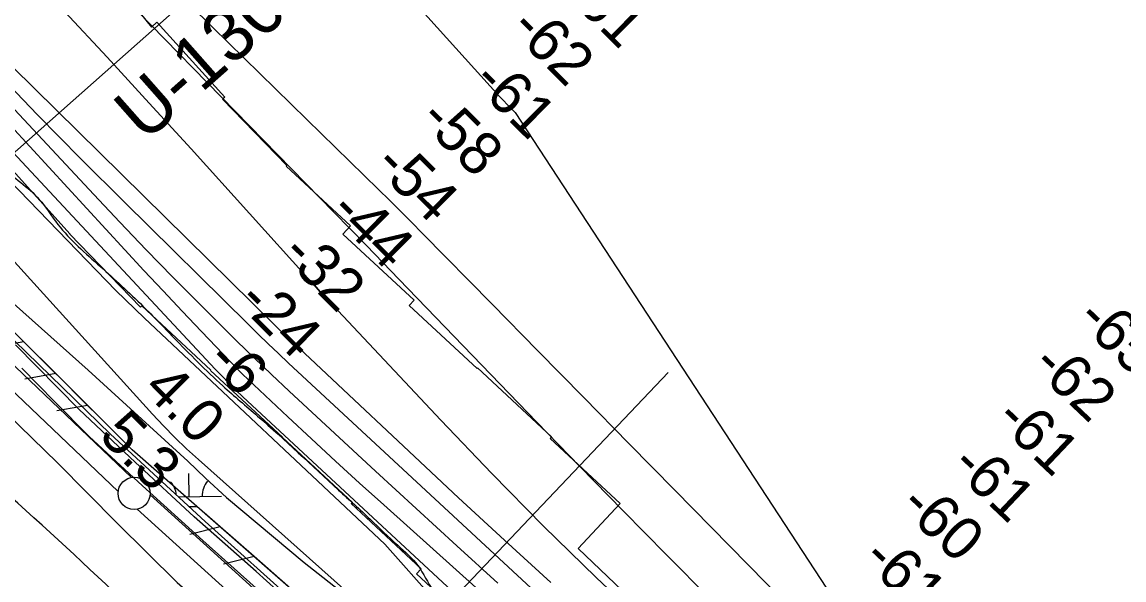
# Model space of a CAD drawing. Extents: x 3767014 to 3805179, y 361544 to 387384.
# Drawn here: x 3780033 to 3781747, y 380493 to 381361 of the extents above; entities that cross this region are included whole.
import ezdxf

# ---------------------------------------------------------------- set-up
doc = ezdxf.new("R2010")
doc.units = 0
for name, color, linetype in [('V-FLOD-BASE', 7, 'Continuous'), ('V-LEVE-TOET', 7, 'Continuous'), ('V-RIVR-EDGE', 7, 'Continuous'), ('V-RIVR-RANG', 7, 'Continuous'), ('V-RIVR-RANG-IDEN', 7, 'Continuous'), ('V-ROAD-CNTR', 7, 'Continuous'), ('V-RRAP-FSHR', 7, 'Continuous'), ('V-RRAP-RVMT', 7, 'Continuous'), ('V-SURV-LINE', 7, 'Continuous'), ('V-TOPO-DPTH', 7, 'Continuous'), ('V-TOPO-MAJR', 7, 'Continuous'), ('V-TOPO-MINR', 7, 'Continuous'), ('V-TOPO-WATR', 7, 'Continuous'), ('V-WETL-SWMP', 7, 'Continuous')]:
    doc.layers.add(name, color=color, linetype=linetype)

msp = doc.modelspace()

# ---------------------------------------------------------------- linework, layer by layer
at = {"layer": 'V-FLOD-BASE'}
msp.add_lwpolyline([(3780033.308, 380822.351), (3780083.705, 380770.749), (3780137.73, 380716.041), (3780220.733, 380639.165), (3780314.601, 380554.315), (3780397.576, 380480.134), (3780519.497, 380375.803), (3780645.93, 380269.718), (3780751.489, 380184.087), (3780852.946, 380103.808), (3780948.514, 380028.409), (3781064.046, 379933.893), (3781170.54, 379844.678), (3781241.257, 379782.954), (3781241.257, 379782.954), (3781263.003, 379765.206), (3781291.034, 379747.97), (3781370.609, 379698.914), (3781484.931, 379634.939), (3781564.477, 379588.578), (3781627.305, 379551.483), (3781691.486, 379513.949), (3781801.334, 379448.132)], dxfattribs=at)
at = {"layer": 'V-LEVE-TOET'}
for points in [[(3780832.385, 380138.556), (3780759.992, 380197.34), (3780653.209, 380286.217), (3780549.21, 380369.669), (3780477.673, 380433.46), (3780397.416, 380505.795), (3780301.121, 380591.144), (3780209.375, 380676.085), (3780122.202, 380758.347), (3780023.027, 380858.66)], [(3779989.686, 380771.073), (3780088.393, 380675.251), (3780181.231, 380581.174), (3780274.501, 380488.901), (3780392.656, 380385.174), (3780486.215, 380308.669), (3780557.045, 380252.646), (3780654.268, 380170.323), (3780720.58, 380115.606), (3780803.649, 380052.053), (3780899.416, 379979.623), (3780992.583, 379897.259), (3781110.116, 379810.639), (3781196.881, 379737.664), (3781267.703, 379682.544), (3781292.65, 379665.235), (3781339.332, 379636.44), (3781401.823, 379603.299), (3781505.126, 379542.656), (3781595.297, 379489.084), (3781700.003, 379423.501), (3781803.72, 379366.464)]]:
    msp.add_lwpolyline(points, dxfattribs=at)
at = {"layer": 'V-RIVR-EDGE'}
msp.add_spline([(3778646.24, 382647.92), (3778659.876, 382602.597), (3778687.287, 382567.754), (3778735.679, 382514.257), (3778796.164, 382445.365), (3778835.674, 382397.551), (3778888.899, 382335.956), (3778952.607, 382262.203), (3779012.275, 382190.077), (3779057.436, 382138.206), (3779100.988, 382089.574), (3779134.849, 382046.627), (3779162.264, 382013.401), (3779205.838, 381973.665), (3779260.7, 381920.153), (3779294.566, 381879.632), (3779325.194, 381837.502), (3779360.663, 381790.507), (3779412.312, 381745.899), (3779454.294, 381716.68), (3779488.994, 381685.863), (3779533.368, 381642.89), (3779576.119, 381597.495), (3779620.485, 381551.287), (3779676.969, 381499.388), (3779726.99, 381450.74), (3779776.179, 381392.389), (3779876.993, 381279.725), (3779935.05, 381210.029), (3779960.041, 381177.618), (3780000.375, 381136.273), (3780060.096, 381085.174), (3780089.114, 381046.283), (3780155.269, 380980.612), (3780221.433, 380918.984), (3780269.028, 380870.342), (3780345.672, 380794.939), (3780399.741, 380747.899), (3780525.62, 380632.747), (3780574.841, 380587.335), (3780617.604, 380546.793), (3780649.066, 380515.174), (3780673.232, 380476.295), (3780710.32, 380430.105), (3780715.929, 380409.064), (3780730.431, 380386.383), (3780746.557, 380366.934), (3780778.851, 380344.209), (3780832.137, 380307.684), (3780871.695, 380279.28), (3780938.666, 380216.842), (3780975.778, 380180.357), (3781018.547, 380142.24), (3781081.494, 380087.899), (3781142.025, 380037.607), (3781200.156, 379997.835), (3781279.276, 379942.646), (3781347.092, 379894.762), (3781401.179, 379855), (3781466.567, 379806.314), (3781540.856, 379760.032), (3781563.475, 379749.463), (3781591.761, 379741.305), (3781611.132, 379725.891), (3781641.814, 379705.597), (3781703.987, 379665.006), (3781768.578, 379621.175), (3781821.047, 379581.417), (3781840.409, 379561.959), (3781862.209, 379547.348), (3781884.029, 379540.824), (3781913.115, 379529.43), (3781965.635, 379509.89), (3782018.949, 379484.687), (3782023.776, 379474.162), (3782024.562, 379465.264), (3782031.018, 379459.587), (3782040.723, 379459.563), (3782056.888, 379455.479), (3782096.48, 379440.824), (3782142.534, 379422.918), (3782192.615, 379398.532), (3782256.437, 379370.877), (3782308.124, 379341.634), (3782355.768, 379312.402), (3782425.225, 379274.219), (3782483.37, 379240.108), (3782518.081, 379214.143), (3782612.541, 379148.401), (3782677.126, 379102.144), (3782722.345, 379073.726), (3782774.821, 379036.394), (3782813.562, 379004.757), (3782852.3, 378971.503), (3782891.856, 378942.291), (3782929.816, 378921.979), (3782948.387, 378909.802), (3782956.456, 378902.503), (3782965.324, 378891.159), (3782976.623, 378881.426), (3783009.747, 378867.595), (3783020.246, 378861.908), (3783062.243, 378838.351), (3783100.998, 378812.375), (3783151.876, 378783.135), (3783202.741, 378748.233), (3783247.956, 378718.198), (3783325.482, 378672.717), (3783407.843, 378619.945), (3783473.245, 378576.92), (3783515.225, 378546.893), (3783550.759, 378526.587), (3783593.566, 378503.836), (3783636.355, 378473.807), (3783701.749, 378427.547), (3783745.35, 378399.134), (3783781.695, 378379.634), (3783840.643, 378343.095), (3783916.53, 378288.722), (3783971.442, 378255.428), (3784058.669, 378208.305), (3784177.383, 378139.269), (3784249.255, 378096.228), (3784300.952, 378071.029), (3784367.999, 378039.322), (3784407.569, 378015.771), (3784474.592, 377974.36), (3784555.345, 377925.636), (3784594.113, 377904.513), (3784636.123, 377886.616), (3784690.236, 377857.368), (3784719.292, 377833.843), (3784772.601, 377806.214), (3784811.368, 377785.091), (3784863.85, 377750.185), (3784995.456, 377661.707), (3785050.364, 377626.795), (3785102.863, 377599.168), (3785153.772, 377582.059), (3785203.053, 377560.91), (3785266.865, 377529.211)], degree=3, dxfattribs=at)
at = {"layer": 'V-RIVR-RANG'}
for p, q in [((3779818.32, 380977.816), (3780401.739, 381495.524)), ((3780568.644, 380321.253), (3781038.219, 380815.846))]:
    msp.add_line(p, q, dxfattribs=at)
at = {"layer": 'V-ROAD-CNTR'}
msp.add_arc((3774191.195, 374147.385), 8709.198, 46.5936022, 53.7076995, dxfattribs=at)
at = {"layer": 'V-RRAP-FSHR'}
for p, q in [((3780036.212, 380863.339), (3779988.142, 380854.754)), ((3780085.818, 380813.952), (3780037.747, 380805.366)), ((3780135.423, 380764.565), (3780087.353, 380755.979)), ((3780341.684, 380575.399), (3780294.25, 380563.805)), ((3780394.3, 380529.232), (3780346.866, 380517.638))]:
    msp.add_line(p, q, dxfattribs=at)
for points in [[(3782184.756, 379271.949), (3781634.784, 379600.702), (3781303.145, 379780.78), (3781133.821, 379909.411), (3780890.404, 380113.256), (3780565.67, 380378.863), (3780204.676, 380695.617), (3779970.329, 380928.932), (3779684.372, 381135.741), (3779561.421, 381256.633), (3779323.818, 381551.992), (3779094.739, 381872.997), (3778954.725, 382074.421), (3778782.34, 382292.407), (3778544.366, 382515.056), (3778048.414, 382973.145), (3777558.565, 383445.969), (3777072.653, 383926.093), (3776661.747, 384415.936), (3776254.152, 384895.528), (3775977.183, 385214.815)], [(3777068.879, 384385.699), (3778804.838, 382525.57), (3779492.47, 381669.823), (3779587.876, 381548.643), (3779796.903, 381343.309), (3779998.867, 381129.354), (3780179.181, 380943.203), (3780223.637, 380900.07), (3780597.798, 380548.597), (3780675.78, 380460.512), (3780749.105, 380378.076), (3780977.321, 380170.04), (3781125.621, 380046.136), (3781247.143, 379955.707), (3781372.841, 379865.857), (3781588.295, 379714.948), (3781871.171, 379550.27), (3782261.845, 379357.404), (3782506.653, 379202.456), (3782967.84, 378875.243), (3783363.457, 378614.539), (3783723.393, 378389.37)], [(3780036.212, 380863.339), (3779986.605, 380912.728)], [(3780085.818, 380813.952), (3780036.211, 380863.34)], [(3780151.191, 380748.867), (3780135.423, 380764.565), (3780085.817, 380813.953)], [(3780341.684, 380575.399), (3780316.781, 380597.25)], [(3780394.3, 380529.232), (3780341.684, 380575.4)], [(3780446.916, 380483.064), (3780394.299, 380529.232)]]:
    msp.add_lwpolyline(points, dxfattribs=at)
at = {"layer": 'V-RRAP-RVMT'}
for p, q in [((3780149.904, 381457.886), (3780234.749, 381353.342)), ((3780234.749, 381353.342), (3780243.157, 381360.946)), ((3780243.157, 381360.946), (3780348.698, 381244.039)), ((3780348.698, 381244.039), (3780345.173, 381240.872)), ((3780345.173, 381240.872), (3780445.097, 381137.654)), ((3780108.326, 381031.232), (3780009.285, 381140.952)), ((3780445.097, 381137.654), (3780444.216, 381136.797)), ((3780444.216, 381136.797), (3780544.255, 381043.761)), ((3780544.255, 381043.761), (3780532.507, 381031.158)), ((3780107.921, 381030.837), (3780108.326, 381031.232)), ((3780217.684, 380917.47), (3780107.921, 381030.837)), ((3780532.507, 381031.158), (3780643.178, 380928.297)), ((3780219.653, 380919.326), (3780217.684, 380917.47)), ((3780327.034, 380819.431), (3780219.653, 380919.326)), ((3780643.178, 380928.297), (3780635.55, 380920.085)), ((3780635.55, 380920.085), (3780741.061, 380821.902)), ((3780326.602, 380818.975), (3780327.034, 380819.431)), ((3780438.526, 380714.874), (3780326.602, 380818.975)), ((3780741.061, 380821.902), (3780741.871, 380822.818)), ((3780741.871, 380822.818), (3780857.009, 380715.73)), ((3780438.38, 380714.721), (3780438.526, 380714.874)), ((3780547.193, 380613.499), (3780438.38, 380714.721)), ((3780857.009, 380715.73), (3780854.714, 380713.248)), ((3780854.714, 380713.248), (3780963.626, 380611.954)), ((3780545.435, 380611.615), (3780547.193, 380613.499)), ((3780654.25, 380510.384), (3780545.435, 380611.615)), ((3780963.626, 380611.954), (3780898.45, 380541.879)), ((3780898.45, 380541.879), (3780966.425, 380476.396)), ((3780647.05, 380502.632), (3780654.25, 380510.384)), ((3780725.63, 380429.546), (3780647.05, 380502.632))]:
    msp.add_line(p, q, dxfattribs=at)
at = {"layer": 'V-SURV-LINE'}
for points in [[(3779977.54, 380867.59), (3780203.593, 380652.31)], [(3780182.915, 380630.574), (3779956.862, 380845.854)], [(3780232.609, 380625.338), (3780453.507, 380424.925)], [(3780433.341, 380402.713), (3780212.445, 380603.126)]]:
    msp.add_lwpolyline(points, dxfattribs=at)
msp.add_circle((3780207.724, 380627.662), 25, dxfattribs=at)
at = {"layer": 'V-TOPO-DPTH'}
for points in [[(3780058.431, 381536.859), (3780518.066, 381065.471), (3780543.478, 381039.369), (3780568.864, 381013.242), (3780594.209, 380987.076), (3780619.528, 380960.885), (3780833.986, 380738.699), (3780901.033, 380669.529), (3780968.273, 380600.55), (3781035.804, 380531.855), (3781103.53, 380463.35), (3781208.721, 380357.397), (3781224.218, 380342.255), (3781240.012, 380327.439), (3781256.25, 380313.111), (3781272.783, 380299.108), (3781341.278, 380242.866), (3781392.152, 380200.833), (3781442.854, 380158.594), (3781493.297, 380116.047), (3781543.569, 380073.295), (3781836.869, 379822.318)], [(3780058.431, 381536.859), (3780518.066, 381065.471), (3780543.478, 381039.369), (3780568.864, 381013.242), (3780594.209, 380987.076), (3780619.528, 380960.885), (3780833.986, 380738.699), (3780901.033, 380669.529), (3780968.273, 380600.55), (3781035.804, 380531.855), (3781103.53, 380463.35), (3781208.721, 380357.397), (3781224.218, 380342.255), (3781240.012, 380327.439), (3781256.25, 380313.111), (3781272.783, 380299.108), (3781341.278, 380242.866), (3781392.152, 380200.833), (3781442.854, 380158.594), (3781493.297, 380116.047), (3781543.569, 380073.295), (3781836.869, 379822.318)], [(3779810.433, 381450.987), (3780144.803, 381092.655), (3780185.549, 381049.449), (3780226.595, 381006.534), (3780268.092, 380964.056), (3780309.89, 380921.867), (3780340.94, 380890.856), (3780367.575, 380864.534), (3780394.393, 380838.4), (3780421.484, 380812.549), (3780448.757, 380786.888), (3780519.823, 380720.724), (3780582.889, 380662.257), (3780646.119, 380603.967), (3780709.594, 380545.945), (3780773.232, 380488.102)], [(3779810.433, 381450.987), (3780144.803, 381092.655), (3780185.549, 381049.449), (3780226.595, 381006.534), (3780268.092, 380964.056), (3780309.89, 380921.867), (3780340.94, 380890.856), (3780367.575, 380864.534), (3780394.393, 380838.4), (3780421.484, 380812.549), (3780448.757, 380786.888), (3780519.823, 380720.724), (3780582.889, 380662.257), (3780646.119, 380603.967), (3780709.594, 380545.945), (3780773.232, 380488.102)], [(3781009.429, 380417.943), (3780926.211, 380496.82), (3780844.12, 380576.831), (3780763.722, 380658.542), (3780684.451, 380741.385), (3780516.818, 380920.284), (3780506.99, 380930.829), (3780497.2, 380941.41), (3780487.468, 380952.043), (3780477.773, 380962.711), (3780296.141, 381163.675), (3780231.073, 381235.138), (3780165.658, 381306.28), (3780099.722, 381376.94)], [(3781009.429, 380417.943), (3780926.211, 380496.82), (3780844.12, 380576.831), (3780763.722, 380658.542), (3780684.451, 380741.385), (3780516.818, 380920.284), (3780506.99, 380930.829), (3780497.2, 380941.41), (3780487.468, 380952.043), (3780477.773, 380962.711), (3780296.141, 381163.675), (3780231.073, 381235.138), (3780165.658, 381306.28), (3780099.722, 381376.94)], [(3780855.571, 380488.794), (3780783.633, 380554.548), (3780712.191, 380620.85), (3780447.189, 380869.615), (3780441.622, 380874.878), (3780436.08, 380880.168), (3780430.576, 380885.497), (3780425.097, 380890.853), (3779950.523, 381358.07)], [(3779950.523, 381358.07), (3780425.097, 380890.853), (3780430.576, 380885.497), (3780436.08, 380880.168), (3780441.622, 380874.878), (3780447.189, 380869.615), (3780712.191, 380620.85), (3780783.633, 380554.548), (3780855.571, 380488.794)], [(3782369.891, 379313.443), (3781736.64, 379673.55), (3781605.503, 379747.873), (3781540.828, 379786.379), (3781477.339, 379826.669), (3781415.631, 379869.635), (3781355.109, 379914.387), (3781062.38, 380140.68), (3780377.003, 380777.872), (3780365.966, 380788.353), (3780355.082, 380798.987), (3780344.427, 380809.85), (3780333.924, 380820.866), (3779911.357, 381273.602)]]:
    msp.add_lwpolyline(points, dxfattribs=at)
at = {"layer": 'V-TOPO-MAJR'}
msp.add_lwpolyline([(3780257.536, 381424.586), (3780330.239, 381352.773), (3780403.124, 381281.146), (3780476.132, 381209.643), (3780587.665, 381100.688), (3780604.942, 381083.7), (3780622.145, 381066.637), (3780639.236, 381049.463), (3780656.252, 381032.214), (3780764.308, 380921.965), (3780835.308, 380849.547), (3780906.323, 380777.144), (3780977.361, 380704.763), (3781048.413, 380632.396), (3781247.416, 380429.774), (3781270.289, 380406.523), (3781293.188, 380383.298), (3781316.126, 380360.111), (3781339.089, 380336.95), (3781613.81, 380060.32), (3781654.747, 380019.535), (3781695.969, 379979.042), (3781737.62, 379938.991), (3781779.556, 379899.232)], dxfattribs=at)
at = {"layer": 'V-TOPO-MINR'}
for points in [[(3780058.431, 381536.859), (3780518.066, 381065.471), (3780543.478, 381039.369), (3780568.864, 381013.242), (3780594.209, 380987.076), (3780619.528, 380960.885), (3780833.986, 380738.699), (3780901.033, 380669.529), (3780968.273, 380600.55), (3781035.804, 380531.855), (3781103.53, 380463.35), (3781208.721, 380357.397), (3781224.218, 380342.255), (3781240.012, 380327.439), (3781256.25, 380313.111), (3781272.783, 380299.108), (3781341.278, 380242.866), (3781392.152, 380200.833), (3781442.854, 380158.594), (3781493.297, 380116.047), (3781543.569, 380073.295), (3781836.869, 379822.318)], [(3779810.433, 381450.987), (3780144.803, 381092.655), (3780185.549, 381049.449), (3780226.595, 381006.534), (3780268.092, 380964.056), (3780309.89, 380921.867), (3780340.94, 380890.856), (3780367.575, 380864.534), (3780394.393, 380838.4), (3780421.484, 380812.549), (3780448.757, 380786.888), (3780519.823, 380720.724), (3780582.889, 380662.257), (3780646.119, 380603.967), (3780709.594, 380545.945), (3780773.232, 380488.102)], [(3779808.601, 381425.436), (3780193.458, 381006.379), (3780222.983, 380974.429), (3780252.638, 380942.6), (3780282.489, 380910.955), (3780312.469, 380879.431), (3780369.117, 380820.234), (3780370.885, 380818.415), (3780372.672, 380816.615), (3780374.486, 380814.842), (3780376.319, 380813.088), (3780446.501, 380746.983), (3780483.559, 380712.322), (3780520.777, 380677.834), (3780558.235, 380643.608), (3780595.854, 380609.556), (3781040.736, 380209.671)], [(3780625.552, 381412.463), (3780776.042, 381245.498), (3780781.942, 381239.099), (3780787.935, 381232.79), (3780794.068, 381226.618), (3780800.295, 381220.537), (3781284.361, 380480.226), (3781285.852, 380478.438), (3781293.534, 380469.423), (3781301.34, 380460.519), (3781309.332, 380451.782), (3781317.448, 380443.156), (3781329.63, 380430.478), (3781331.75, 380428.276), (3781333.873, 380426.076), (3781336, 380423.88), (3781338.129, 380421.687), (3781373.863, 380384.94), (3781393.978, 380364.493), (3781414.249, 380344.202), (3781434.752, 380324.148), (3781455.411, 380304.25), (3781882.396, 379897.716)], [(3779661.68, 381384.66), (3780236.096, 380751.032), (3780253.31, 380732.64), (3780270.9, 380714.626), (3780289.053, 380697.181), (3780307.582, 380680.114), (3780993.46, 380068.23), (3781671.1, 379598.02), (3782558.77, 379178.33), (3783388.097, 378564.585), (3783413.812, 378546.027), (3783439.812, 378527.888), (3783466.238, 378510.376), (3783492.949, 378493.283), (3783943.149, 378212.727)], [(3780099.722, 381376.94), (3780165.658, 381306.28), (3780231.073, 381235.138), (3780296.141, 381163.675), (3780477.773, 380962.711), (3780487.468, 380952.043), (3780497.2, 380941.41), (3780506.99, 380930.829), (3780516.818, 380920.284), (3780684.451, 380741.385), (3780763.722, 380658.542), (3780844.12, 380576.831), (3780926.211, 380496.82), (3781009.429, 380417.943)], [(3779950.523, 381358.07), (3780425.097, 380890.853), (3780430.576, 380885.497), (3780436.08, 380880.168), (3780441.622, 380874.878), (3780447.189, 380869.615), (3780712.191, 380620.85), (3780783.633, 380554.548), (3780855.571, 380488.794)], [(3779990.452, 381286.092), (3780057.183, 381216.914), (3780124.694, 381148.498), (3780192.725, 381080.589), (3780385.113, 380890.712), (3780400.672, 380875.495), (3780416.321, 380860.371), (3780432.106, 380845.39), (3780447.982, 380830.503), (3780924.647, 380387.557)]]:
    msp.add_lwpolyline(points, dxfattribs=at)
at = {"layer": 'V-TOPO-WATR'}
msp.add_lwpolyline([(3779911.357, 381273.602), (3780333.924, 380820.866), (3780344.427, 380809.85), (3780355.082, 380798.987), (3780365.966, 380788.353), (3780377.003, 380777.872), (3781062.38, 380140.68), (3781355.109, 379914.387), (3781415.631, 379869.635), (3781477.339, 379826.669), (3781540.828, 379786.379), (3781605.503, 379747.873), (3781736.64, 379673.55), (3782369.891, 379313.443)], dxfattribs=at)
at = {"layer": 'V-WETL-SWMP'}
for p, q in [((3780293.376, 380622.596), (3780292.876, 380658.593)), ((3780276.375, 380622.36), (3780343.371, 380623.291)), ((3780292.866, 380607.157), (3780305.59, 380607.334))]:
    msp.add_line(p, q, dxfattribs=at)
for points in [[(3780019.902, 380923.333), (3780135.977, 380819.529), (3780291.096, 380677.707), (3780318.568, 380651.263), (3780351.088, 380621.292), (3780472.146, 380520.164), (3780615.275, 380407.569), (3780784.741, 380262.792), (3780887.101, 380170.063), (3780944.666, 380117.679), (3781102.585, 379982.09), (3781233.767, 379871.044), (3781264.321, 379846.541), (3781287.402, 379829.596), (3781328.474, 379803.291), (3781377.688, 379774.206), (3781514.478, 379698.055), (3781879.079, 379488.462)], [(3781764.568, 379498.738), (3781622.522, 379588.374), (3781469.534, 379677.508), (3781330.679, 379760.922), (3781309.817, 379774.782), (3781289.677, 379794.514), (3781280.591, 379803.804), (3781271.133, 379811.135), (3781262.497, 379814.565), (3781249.582, 379815.997), (3781240.184, 379817.464), (3781227.232, 379822.414), (3781222.127, 379824.708), (3781200.826, 379843.255), (3781150.331, 379887.697), (3781080.909, 379947.973), (3780986.313, 380023.239), (3780871.634, 380112.764), (3780756.508, 380207.758), (3780609.443, 380329.4), (3780465.106, 380451.852), (3780317.933, 380584.049), (3780170.724, 380719.763), (3780021.855, 380864.843)]]:
    msp.add_lwpolyline(points, dxfattribs=at)
for centre, start, end in [((3780238.133, 380622.304), 4.771016, 41.567698), ((3780348.607, 380623.838), 140.024032, 181.56769)]:
    msp.add_arc(centre, 35.246, start, end, dxfattribs=at)

# ---------------------------------------------------------------- texts
at = {"layer": 'V-RIVR-RANG'}
for s, rotation, p in [('-61', 315.204722, (3780871.991, 381408.039)), ('-62', 315.204722, (3780789.566, 381348.959)), ('-61', 315.204722, (3780730.726, 381266.462)), ('-58', 315.204722, (3780648.301, 381207.383)), ('-54', 315.204722, (3780578.229, 381136.037)), ('-44', 315.204722, (3780509.094, 381063.762)), ('-32', 315.204722, (3780433.781, 380997.619)), ('-24', 315.204722, (3780365.582, 380924.415)), ('-65', 316.571444, (3781670.554, 380895.829)), ('-6', 314.918326, (3780317.655, 380831.431)), ('-62', 316.571444, (3781600.863, 380824.101)), ('4.0', 314.918326, (3780219.456, 380788.287)), ('5.3', 314.918326, (3780150.872, 380715.443)), ('-61', 316.571444, (3781544.008, 380740.224)), ('-61', 316.571444, (3781475.084, 380667.771)), ('-60', 316.571444, (3781395.431, 380605.473)), ('-61', 316.571444, (3781337.235, 380522.865))]:
    msp.add_text(s, height=67, rotation=rotation, dxfattribs=at).set_placement(p)
at = {"layer": 'V-RIVR-RANG-IDEN'}
msp.add_text('U-130', height=83, rotation=41.443326, dxfattribs=at).set_placement((3780224.387, 381172.384))

doc.saveas('drawing.dxf')
